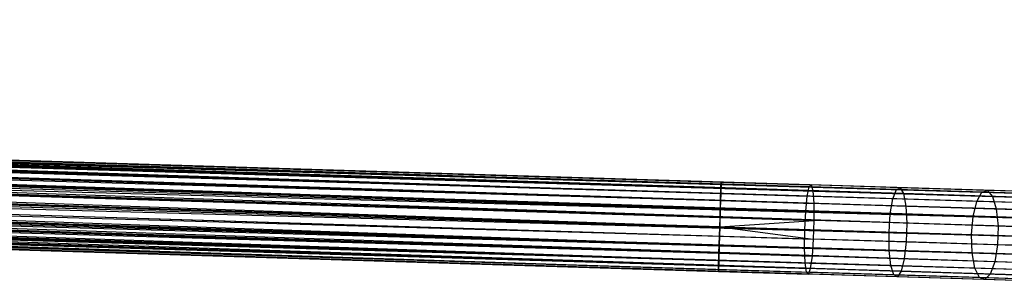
# Model space of a CAD drawing. Extents: x -189 to 189, y -189 to 189.
# Tile 452 of 591: x 145.12 to 167.08, y -6.18 to -0.33. Entities that reach past the tile are written whole.
import ezdxf

# ---------------------------------------------------------------- set-up
doc = ezdxf.new("R2010")
doc.units = 0
doc.header["$LTSCALE"] = 25.4
doc.layers.get('0').update_dxf_attribs({"linetype": 'CONTINUOUS'})

# ---------------------------------------------------------------- blocks, each defined once
blk = doc.blocks.new('CAMELEON-KENAI-C-12244_STL')
at = {"color": 0}
for p, q in [((168.445, -4.313, -9), (43.265, -0.372, -9.191)), ((168.445, -4.313, -9), (43.265, -0.372, -9.191)), ((168.449, -4.185, -9.395), (43.265, -0.372, -9.809)), ((168.449, -4.185, -9.395), (43.265, -0.372, -9.809)), ((168.448, -4.229, -9.809), (43.265, -0.372, -9.809)), ((168.448, -4.229, -9.809), (43.265, -0.372, -9.809)), ((168.449, -4.185, -9.395), (43.267, -0.328, -9.395)), ((168.449, -4.185, -9.395), (43.267, -0.328, -9.605)), ((168.445, -4.313, -9), (43.267, -0.328, -9.395)), ((168.445, -4.313, -9), (43.267, -0.328, -9.395)), ((168.449, -4.185, -9.395), (43.267, -0.328, -9.395)), ((168.449, -4.185, -9.395), (43.267, -0.328, -9.605)), ((43.259, -0.579, -8.831), (168.445, -4.313, -9)), ((43.259, -0.579, -8.831), (168.445, -4.313, -9)), ((43.259, -0.579, -8.831), (168.437, -4.592, -8.691)), ((43.259, -0.579, -8.831), (168.437, -4.592, -8.691)), ((168.448, -4.229, -9.809), (43.259, -0.579, -10.169)), ((168.448, -4.229, -9.809), (43.259, -0.579, -10.169)), ((168.441, -4.436, -10.169), (43.259, -0.579, -10.169)), ((168.441, -4.436, -10.169), (43.259, -0.579, -10.169)), ((43.263, -0.457, -9), (168.445, -4.313, -9)), ((43.263, -0.457, -9), (168.445, -4.313, -9)), ((168.448, -4.229, -9.809), (43.263, -0.457, -10)), ((168.448, -4.229, -9.809), (43.263, -0.457, -10)), ((43.254, -0.735, -8.691), (168.437, -4.592, -8.691)), ((43.254, -0.735, -8.691), (168.437, -4.592, -8.691)), ((43.254, -0.735, -8.691), (168.425, -4.971, -8.522)), ((43.254, -0.735, -8.691), (168.425, -4.971, -8.522)), ((168.441, -4.436, -10.169), (43.254, -0.735, -10.309)), ((168.441, -4.436, -10.169), (43.254, -0.735, -10.309)), ((168.431, -4.773, -10.414), (43.254, -0.735, -10.309)), ((168.431, -4.773, -10.414), (43.254, -0.735, -10.309)), ((43.249, -0.916, -8.586), (168.425, -4.971, -8.522)), ((43.249, -0.916, -8.586), (168.425, -4.971, -8.522)), ((168.431, -4.773, -10.414), (43.249, -0.916, -10.414)), ((168.431, -4.773, -10.414), (43.249, -0.916, -10.414)), ((62.454, -1.048, -160), (160.757, -4.077, -160)), ((62.454, -1.048, -160), (160.757, -4.077, -160)), ((62.454, -1.048, -159), (160.753, -4.199, -158.831)), ((62.454, -1.048, -159), (160.753, -4.199, -158.831)), ((62.456, -0.963, -159.809), (160.757, -4.077, -160)), ((62.456, -0.963, -159.809), (160.757, -4.077, -160)), ((62.456, -0.963, -159.809), (160.761, -3.948, -159.605)), ((62.456, -0.963, -159.809), (160.761, -3.948, -159.605)), ((62.456, -0.963, -159.191), (160.759, -3.992, -159.191)), ((62.456, -0.963, -159.191), (160.759, -3.992, -159.191)), ((62.456, -0.963, -159.191), (160.753, -4.199, -158.831)), ((62.456, -0.963, -159.191), (160.753, -4.199, -158.831)), ((62.458, -0.919, -159.605), (160.761, -3.948, -159.605)), ((62.458, -0.919, -159.605), (160.761, -3.948, -159.605)), ((62.458, -0.919, -159.605), (160.759, -3.992, -159.191)), ((62.458, -0.919, -159.605), (160.759, -3.992, -159.191)), ((62.458, -0.919, -159.395), (160.759, -3.992, -159.191)), ((62.458, -0.919, -159.395), (160.759, -3.992, -159.191)), ((168.425, -4.971, -8.522), (43.243, -1.114, -8.522)), ((168.425, -4.971, -8.522), (43.243, -1.114, -8.522)), ((43.243, -1.114, -10.478), (168.431, -4.773, -10.414)), ((43.243, -1.114, -10.478), (168.431, -4.773, -10.414)), ((62.45, -1.171, -160.169), (160.748, -4.355, -160.309)), ((62.45, -1.171, -160.169), (160.748, -4.355, -160.309)), ((62.45, -1.171, -160.169), (160.757, -4.077, -160)), ((62.45, -1.171, -160.169), (160.757, -4.077, -160)), ((62.45, -1.171, -158.831), (160.753, -4.199, -158.831)), ((62.45, -1.171, -158.831), (160.753, -4.199, -158.831)), ((62.45, -1.171, -158.831), (160.743, -4.536, -158.586)), ((62.45, -1.171, -158.831), (160.743, -4.536, -158.586)), ((43.23, -1.53, -8.522), (168.412, -5.387, -8.522)), ((43.23, -1.53, -8.522), (168.412, -5.387, -8.522)), ((43.23, -1.53, -8.522), (168.4, -5.767, -8.691)), ((43.23, -1.53, -8.522), (168.4, -5.767, -8.691)), ((43.23, -1.53, -10.478), (168.418, -5.179, -10.5)), ((43.23, -1.53, -10.478), (168.418, -5.179, -10.5)), ((43.236, -1.322, -8.5), (168.418, -5.179, -8.5)), ((43.236, -1.322, -8.5), (168.418, -5.179, -8.5)), ((43.236, -1.322, -10.5), (168.418, -5.179, -10.5)), ((43.236, -1.322, -10.5), (168.418, -5.179, -10.5)), ((43.236, -1.322, -10.5), (168.431, -4.773, -10.414)), ((43.236, -1.322, -10.5), (168.431, -4.773, -10.414)), ((62.44, -1.507, -160.414), (160.737, -4.734, -160.478)), ((62.44, -1.507, -160.414), (160.737, -4.734, -160.478)), ((62.44, -1.507, -160.414), (160.748, -4.355, -160.309)), ((62.44, -1.507, -160.414), (160.748, -4.355, -160.309)), ((62.44, -1.507, -158.586), (160.743, -4.536, -158.586)), ((62.44, -1.507, -158.586), (160.743, -4.536, -158.586)), ((62.44, -1.507, -158.586), (160.73, -4.942, -158.5)), ((62.44, -1.507, -158.586), (160.73, -4.942, -158.5)), ((62.445, -1.326, -160.309), (160.748, -4.355, -160.309)), ((62.445, -1.326, -160.309), (160.748, -4.355, -160.309)), ((62.445, -1.326, -158.691), (160.743, -4.536, -158.586)), ((62.445, -1.326, -158.691), (160.743, -4.536, -158.586)), ((168.406, -5.586, -10.414), (43.224, -1.729, -10.414)), ((43.224, -1.729, -10.414), (168.418, -5.179, -10.5)), ((168.406, -5.586, -10.414), (43.224, -1.729, -10.414)), ((43.224, -1.729, -8.586), (168.4, -5.767, -8.691)), ((43.224, -1.729, -8.586), (168.4, -5.767, -8.691)), ((43.224, -1.729, -10.414), (168.418, -5.179, -10.5)), ((62.433, -1.706, -160.478), (160.737, -4.734, -160.478)), ((62.433, -1.706, -160.478), (160.737, -4.734, -160.478)), ((62.433, -1.706, -158.522), (160.73, -4.942, -158.5)), ((62.433, -1.706, -158.522), (160.73, -4.942, -158.5)), ((168.406, -5.586, -10.414), (43.218, -1.91, -10.309)), ((168.406, -5.586, -10.414), (43.218, -1.91, -10.309)), ((168.4, -5.767, -8.691), (43.218, -1.91, -8.691)), ((43.218, -1.91, -8.691), (168.392, -6.045, -9)), ((43.218, -1.91, -8.691), (168.392, -6.045, -9)), ((168.4, -5.767, -8.691), (43.218, -1.91, -8.691)), ((160.73, -4.942, -158.5), (62.427, -1.914, -158.5)), ((62.427, -1.914, -158.5), (160.718, -5.349, -158.586)), ((62.427, -1.914, -158.5), (160.718, -5.349, -158.586)), ((62.427, -1.914, -160.5), (160.73, -4.942, -160.5)), ((62.427, -1.914, -160.5), (160.73, -4.942, -160.5)), ((160.73, -4.942, -158.5), (62.427, -1.914, -158.5)), ((168.396, -5.922, -10.169), (43.21, -2.188, -10)), ((168.396, -5.922, -10.169), (43.21, -2.188, -10)), ((168.392, -6.045, -9), (43.21, -2.188, -9)), ((168.392, -6.045, -9), (43.21, -2.188, -9)), ((168.406, -5.586, -10.414), (43.213, -2.065, -10.169)), ((168.406, -5.586, -10.414), (43.213, -2.065, -10.169)), ((168.396, -5.922, -10.169), (43.213, -2.065, -10.169)), ((168.396, -5.922, -10.169), (43.213, -2.065, -10.169)), ((43.213, -2.065, -8.831), (168.392, -6.045, -9)), ((43.213, -2.065, -8.831), (168.392, -6.045, -9)), ((62.421, -2.121, -158.522), (160.718, -5.349, -158.586)), ((62.421, -2.121, -158.522), (160.718, -5.349, -158.586)), ((62.421, -2.121, -160.478), (160.724, -5.15, -160.478)), ((62.421, -2.121, -160.478), (160.724, -5.15, -160.478)), ((168.389, -6.13, -9.809), (43.206, -2.316, -9.605)), ((168.389, -6.13, -9.809), (43.206, -2.316, -9.395)), ((168.389, -6.13, -9.809), (43.206, -2.316, -9.605)), ((168.389, -6.13, -9.809), (43.206, -2.316, -9.395)), ((168.388, -6.173, -9.395), (43.206, -2.316, -9.395)), ((168.388, -6.173, -9.395), (43.206, -2.316, -9.395)), ((168.396, -5.922, -10.169), (43.207, -2.273, -9.809)), ((168.396, -5.922, -10.169), (43.207, -2.273, -9.809)), ((168.389, -6.13, -9.809), (43.207, -2.273, -9.809)), ((168.389, -6.13, -9.809), (43.207, -2.273, -9.809)), ((168.388, -6.173, -9.395), (43.207, -2.273, -9.191)), ((168.388, -6.173, -9.395), (43.207, -2.273, -9.191)), ((168.392, -6.045, -9), (43.207, -2.273, -9.191)), ((168.392, -6.045, -9), (43.207, -2.273, -9.191)), ((62.415, -2.32, -158.586), (160.718, -5.349, -158.586)), ((62.415, -2.32, -158.586), (160.718, -5.349, -158.586)), ((62.415, -2.32, -158.586), (160.707, -5.685, -158.831)), ((62.415, -2.32, -158.586), (160.707, -5.685, -158.831)), ((62.415, -2.32, -160.414), (160.712, -5.53, -160.309)), ((62.415, -2.32, -160.414), (160.712, -5.53, -160.309)), ((62.415, -2.32, -160.414), (160.724, -5.15, -160.478)), ((62.415, -2.32, -160.414), (160.724, -5.15, -160.478)), ((62.409, -2.501, -158.691), (160.707, -5.685, -158.831)), ((62.409, -2.501, -158.691), (160.707, -5.685, -158.831)), ((62.409, -2.501, -160.309), (160.712, -5.53, -160.309)), ((62.409, -2.501, -160.309), (160.712, -5.53, -160.309)), ((62.4, -2.779, -159), (160.701, -5.893, -159.191)), ((62.4, -2.779, -159), (160.701, -5.893, -159.191)), ((62.4, -2.779, -160), (160.703, -5.808, -160)), ((62.4, -2.779, -160), (160.703, -5.808, -160)), ((62.404, -2.656, -158.831), (160.707, -5.685, -158.831)), ((62.404, -2.656, -158.831), (160.707, -5.685, -158.831)), ((62.404, -2.656, -158.831), (160.701, -5.893, -159.191)), ((62.404, -2.656, -158.831), (160.701, -5.893, -159.191)), ((62.404, -2.656, -160.169), (160.703, -5.808, -160)), ((62.404, -2.656, -160.169), (160.703, -5.808, -160)), ((62.404, -2.656, -160.169), (160.712, -5.53, -160.309)), ((62.404, -2.656, -160.169), (160.712, -5.53, -160.309)), ((62.396, -2.908, -159.395), (160.7, -5.936, -159.605)), ((62.396, -2.908, -159.395), (160.7, -5.936, -159.605)), ((62.396, -2.908, -159.605), (160.7, -5.936, -159.605)), ((62.396, -2.908, -159.605), (160.7, -5.936, -159.605)), ((62.398, -2.864, -159.191), (160.701, -5.893, -159.191)), ((62.398, -2.864, -159.191), (160.701, -5.893, -159.191)), ((62.398, -2.864, -159.191), (160.7, -5.936, -159.605)), ((62.398, -2.864, -159.191), (160.7, -5.936, -159.605)), ((62.398, -2.864, -159.809), (160.7, -5.936, -159.605)), ((62.398, -2.864, -159.809), (160.7, -5.936, -159.605)), ((62.398, -2.864, -159.809), (160.703, -5.808, -160)), ((62.398, -2.864, -159.809), (160.703, -5.808, -160)), ((160.757, -4.077, -160), (160.761, -3.948, -159.605)), ((160.757, -4.077, -160), (160.761, -3.948, -159.605)), ((160.761, -3.948, -159.605), (160.759, -3.992, -159.191)), ((160.761, -3.948, -159.605), (160.759, -3.992, -159.191)), ((160.761, -3.948, -159.605), (162.768, -4.01, -159.504)), ((160.761, -3.948, -159.605), (162.768, -4.01, -159.504)), ((160.748, -4.355, -160.309), (160.757, -4.077, -160)), ((160.748, -4.355, -160.309), (160.757, -4.077, -160)), ((160.759, -3.992, -159.191), (160.753, -4.199, -158.831)), ((160.759, -3.992, -159.191), (160.753, -4.199, -158.831)), ((160.757, -4.077, -160), (162.804, -4.14, -159.897)), ((160.757, -4.077, -160), (162.804, -4.14, -159.897)), ((160.759, -3.992, -159.191), (162.726, -4.052, -159.092)), ((160.759, -3.992, -159.191), (162.726, -4.052, -159.092)), ((162.683, -4.259, -158.734), (162.726, -4.052, -159.092)), ((162.683, -4.259, -158.734), (162.726, -4.052, -159.092)), ((162.726, -4.052, -159.092), (162.768, -4.01, -159.504)), ((162.726, -4.052, -159.092), (162.768, -4.01, -159.504)), ((164.672, -4.112, -158.798), (162.726, -4.052, -159.092)), ((164.672, -4.112, -158.798), (162.726, -4.052, -159.092)), ((162.768, -4.01, -159.504), (162.804, -4.14, -159.897)), ((164.756, -4.071, -159.203), (162.768, -4.01, -159.504)), ((164.756, -4.071, -159.203), (162.768, -4.01, -159.504)), ((162.768, -4.01, -159.504), (162.804, -4.14, -159.897)), ((162.804, -4.14, -159.897), (162.826, -4.419, -160.205)), ((164.83, -4.202, -159.591), (162.804, -4.14, -159.897)), ((164.83, -4.202, -159.591), (162.804, -4.14, -159.897)), ((162.804, -4.14, -159.897), (162.826, -4.419, -160.205)), ((164.594, -4.318, -158.445), (164.672, -4.112, -158.798)), ((164.594, -4.318, -158.445), (164.672, -4.112, -158.798)), ((164.672, -4.112, -158.798), (164.756, -4.071, -159.203)), ((164.672, -4.112, -158.798), (164.756, -4.071, -159.203)), ((166.579, -4.171, -158.31), (164.672, -4.112, -158.798)), ((166.579, -4.171, -158.31), (164.672, -4.112, -158.798)), ((164.756, -4.071, -159.203), (164.83, -4.202, -159.591)), ((166.703, -4.131, -158.705), (164.756, -4.071, -159.203)), ((166.703, -4.131, -158.705), (164.756, -4.071, -159.203)), ((164.756, -4.071, -159.203), (164.83, -4.202, -159.591)), ((166.467, -4.375, -157.966), (166.579, -4.171, -158.31)), ((166.467, -4.375, -157.966), (166.579, -4.171, -158.31)), ((166.579, -4.171, -158.31), (166.703, -4.131, -158.705)), ((166.579, -4.171, -158.31), (166.703, -4.131, -158.705)), ((168.429, -4.228, -157.635), (166.579, -4.171, -158.31)), ((168.429, -4.228, -157.635), (166.579, -4.171, -158.31)), ((166.703, -4.131, -158.705), (166.816, -4.263, -159.083)), ((168.591, -4.189, -158.015), (166.703, -4.131, -158.705)), ((168.591, -4.189, -158.015), (166.703, -4.131, -158.705)), ((166.703, -4.131, -158.705), (166.816, -4.263, -159.083)), ((160.737, -4.734, -160.478), (160.748, -4.355, -160.309)), ((160.737, -4.734, -160.478), (160.748, -4.355, -160.309)), ((160.753, -4.199, -158.831), (160.743, -4.536, -158.586)), ((160.753, -4.199, -158.831), (160.743, -4.536, -158.586)), ((160.748, -4.355, -160.309), (162.826, -4.419, -160.205)), ((160.748, -4.355, -160.309), (162.826, -4.419, -160.205)), ((160.753, -4.199, -158.831), (162.683, -4.259, -158.734)), ((160.753, -4.199, -158.831), (162.683, -4.259, -158.734)), ((162.648, -4.594, -158.491), (162.683, -4.259, -158.734)), ((162.648, -4.594, -158.491), (162.683, -4.259, -158.734)), ((164.594, -4.318, -158.445), (162.683, -4.259, -158.734)), ((164.594, -4.318, -158.445), (162.683, -4.259, -158.734)), ((164.535, -4.653, -158.206), (164.594, -4.318, -158.445)), ((164.535, -4.653, -158.206), (164.594, -4.318, -158.445)), ((166.467, -4.375, -157.966), (164.594, -4.318, -158.445)), ((166.467, -4.375, -157.966), (164.594, -4.318, -158.445)), ((164.83, -4.202, -159.591), (164.883, -4.482, -159.894)), ((166.816, -4.263, -159.083), (164.83, -4.202, -159.591)), ((166.816, -4.263, -159.083), (164.83, -4.202, -159.591)), ((164.83, -4.202, -159.591), (164.883, -4.482, -159.894)), ((166.384, -4.709, -157.733), (166.467, -4.375, -157.966)), ((166.384, -4.709, -157.733), (166.467, -4.375, -157.966)), ((168.282, -4.431, -157.303), (166.467, -4.375, -157.966)), ((168.282, -4.431, -157.303), (166.467, -4.375, -157.966)), ((166.816, -4.263, -159.083), (166.899, -4.544, -159.378)), ((168.741, -4.323, -158.38), (166.816, -4.263, -159.083)), ((168.741, -4.323, -158.38), (166.816, -4.263, -159.083)), ((166.816, -4.263, -159.083), (166.899, -4.544, -159.378)), ((160.743, -4.536, -158.586), (160.73, -4.942, -158.5)), ((160.743, -4.536, -158.586), (160.73, -4.942, -158.5)), ((160.743, -4.536, -158.586), (162.648, -4.594, -158.491)), ((160.743, -4.536, -158.586), (162.648, -4.594, -158.491)), ((162.627, -5.001, -158.405), (162.648, -4.594, -158.491)), ((162.627, -5.001, -158.405), (162.648, -4.594, -158.491)), ((164.535, -4.653, -158.206), (162.648, -4.594, -158.491)), ((164.535, -4.653, -158.206), (162.648, -4.594, -158.491)), ((162.826, -4.419, -160.205), (162.831, -4.799, -160.373)), ((164.883, -4.482, -159.894), (162.826, -4.419, -160.205)), ((164.883, -4.482, -159.894), (162.826, -4.419, -160.205)), ((162.826, -4.419, -160.205), (162.831, -4.799, -160.373)), ((164.883, -4.482, -159.894), (164.905, -4.863, -160.059)), ((166.899, -4.544, -159.378), (164.883, -4.482, -159.894)), ((166.899, -4.544, -159.378), (164.883, -4.482, -159.894)), ((164.883, -4.482, -159.894), (164.905, -4.863, -160.059)), ((166.899, -4.544, -159.378), (166.937, -4.925, -159.54)), ((168.853, -4.604, -158.664), (166.899, -4.544, -159.378)), ((168.853, -4.604, -158.664), (166.899, -4.544, -159.378)), ((166.899, -4.544, -159.378), (166.937, -4.925, -159.54)), ((160.73, -4.942, -160.5), (160.737, -4.734, -160.478)), ((160.73, -4.942, -160.5), (160.737, -4.734, -160.478)), ((160.73, -4.942, -160.5), (162.831, -4.799, -160.373)), ((160.73, -4.942, -160.5), (162.831, -4.799, -160.373)), ((160.737, -4.734, -160.478), (162.831, -4.799, -160.373)), ((160.737, -4.734, -160.478), (162.831, -4.799, -160.373)), ((162.831, -4.799, -160.373), (162.818, -5.215, -160.373)), ((162.831, -4.799, -160.373), (162.818, -5.215, -160.373)), ((164.905, -4.863, -160.059), (162.831, -4.799, -160.373)), ((164.905, -4.863, -160.059), (162.831, -4.799, -160.373)), ((164.506, -5.059, -158.121), (164.535, -4.653, -158.206)), ((164.506, -5.059, -158.121), (164.535, -4.653, -158.206)), ((166.384, -4.709, -157.733), (164.535, -4.653, -158.206)), ((166.384, -4.709, -157.733), (164.535, -4.653, -158.206)), ((166.346, -5.115, -157.65), (166.384, -4.709, -157.733)), ((166.346, -5.115, -157.65), (166.384, -4.709, -157.733)), ((168.176, -4.765, -157.078), (166.384, -4.709, -157.733)), ((168.176, -4.765, -157.078), (166.384, -4.709, -157.733)), ((160.73, -4.942, -158.5), (160.718, -5.349, -158.586)), ((160.73, -4.942, -158.5), (160.718, -5.349, -158.586)), ((160.724, -5.15, -160.478), (160.73, -4.942, -160.5)), ((160.724, -5.15, -160.478), (160.73, -4.942, -160.5)), ((160.73, -4.942, -160.5), (162.818, -5.215, -160.373)), ((160.73, -4.942, -160.5), (162.818, -5.215, -160.373)), ((160.73, -4.942, -158.5), (162.627, -5.001, -158.405)), ((160.73, -4.942, -158.5), (162.627, -5.001, -158.405)), ((162.623, -5.407, -158.491), (162.627, -5.001, -158.405)), ((162.623, -5.407, -158.491), (162.627, -5.001, -158.405)), ((162.627, -5.001, -158.405), (164.506, -5.059, -158.121)), ((162.627, -5.001, -158.405), (164.506, -5.059, -158.121)), ((164.905, -4.863, -160.059), (164.892, -5.278, -160.059)), ((164.905, -4.863, -160.059), (164.892, -5.278, -160.059)), ((166.937, -4.925, -159.54), (164.905, -4.863, -160.059)), ((166.937, -4.925, -159.54), (164.905, -4.863, -160.059)), ((166.937, -4.925, -159.54), (166.924, -5.341, -159.54)), ((166.937, -4.925, -159.54), (166.924, -5.341, -159.54)), ((168.907, -4.986, -158.82), (166.937, -4.925, -159.54)), ((168.907, -4.986, -158.82), (166.937, -4.925, -159.54)), ((160.712, -5.53, -160.309), (160.724, -5.15, -160.478)), ((160.712, -5.53, -160.309), (160.724, -5.15, -160.478)), ((160.724, -5.15, -160.478), (162.818, -5.215, -160.373)), ((160.724, -5.15, -160.478), (162.818, -5.215, -160.373)), ((162.818, -5.215, -160.373), (162.79, -5.594, -160.205)), ((162.818, -5.215, -160.373), (162.79, -5.594, -160.205)), ((164.892, -5.278, -160.059), (162.818, -5.215, -160.373)), ((164.892, -5.278, -160.059), (162.818, -5.215, -160.373)), ((164.51, -5.466, -158.206), (164.506, -5.059, -158.121)), ((164.506, -5.059, -158.121), (166.346, -5.115, -157.65)), ((164.506, -5.059, -158.121), (166.346, -5.115, -157.65)), ((164.51, -5.466, -158.206), (164.506, -5.059, -158.121)), ((166.359, -5.523, -157.733), (166.346, -5.115, -157.65)), ((166.346, -5.115, -157.65), (168.13, -5.17, -156.998)), ((166.346, -5.115, -157.65), (168.13, -5.17, -156.998)), ((166.359, -5.523, -157.733), (166.346, -5.115, -157.65)), ((160.718, -5.349, -158.586), (160.707, -5.685, -158.831)), ((160.718, -5.349, -158.586), (160.707, -5.685, -158.831)), ((160.718, -5.349, -158.586), (162.623, -5.407, -158.491)), ((160.718, -5.349, -158.586), (162.623, -5.407, -158.491)), ((162.637, -5.744, -158.734), (162.623, -5.407, -158.491)), ((164.51, -5.466, -158.206), (162.623, -5.407, -158.491)), ((162.637, -5.744, -158.734), (162.623, -5.407, -158.491)), ((164.51, -5.466, -158.206), (162.623, -5.407, -158.491)), ((164.548, -5.803, -158.445), (164.51, -5.466, -158.206)), ((166.359, -5.523, -157.733), (164.51, -5.466, -158.206)), ((164.548, -5.803, -158.445), (164.51, -5.466, -158.206)), ((166.359, -5.523, -157.733), (164.51, -5.466, -158.206)), ((164.892, -5.278, -160.059), (164.847, -5.657, -159.894)), ((164.892, -5.278, -160.059), (164.847, -5.657, -159.894)), ((166.924, -5.341, -159.54), (164.892, -5.278, -160.059)), ((166.924, -5.341, -159.54), (164.892, -5.278, -160.059)), ((166.924, -5.341, -159.54), (166.863, -5.719, -159.378)), ((166.924, -5.341, -159.54), (166.863, -5.719, -159.378)), ((168.894, -5.402, -158.82), (166.924, -5.341, -159.54)), ((168.894, -5.402, -158.82), (166.924, -5.341, -159.54)), ((160.707, -5.685, -158.831), (160.701, -5.893, -159.191)), ((160.707, -5.685, -158.831), (160.701, -5.893, -159.191)), ((160.703, -5.808, -160), (160.712, -5.53, -160.309)), ((160.703, -5.808, -160), (160.712, -5.53, -160.309)), ((160.707, -5.685, -158.831), (162.637, -5.744, -158.734)), ((160.707, -5.685, -158.831), (162.637, -5.744, -158.734)), ((160.712, -5.53, -160.309), (162.79, -5.594, -160.205)), ((160.712, -5.53, -160.309), (162.79, -5.594, -160.205)), ((162.79, -5.594, -160.205), (162.75, -5.871, -159.897)), ((162.79, -5.594, -160.205), (162.75, -5.871, -159.897)), ((164.847, -5.657, -159.894), (162.79, -5.594, -160.205)), ((164.847, -5.657, -159.894), (162.79, -5.594, -160.205)), ((164.847, -5.657, -159.894), (164.777, -5.933, -159.591)), ((164.847, -5.657, -159.894), (164.777, -5.933, -159.591)), ((166.863, -5.719, -159.378), (164.847, -5.657, -159.894)), ((166.863, -5.719, -159.378), (164.847, -5.657, -159.894)), ((166.421, -5.861, -157.966), (166.359, -5.523, -157.733)), ((168.151, -5.578, -157.078), (166.359, -5.523, -157.733)), ((166.421, -5.861, -157.966), (166.359, -5.523, -157.733)), ((168.151, -5.578, -157.078), (166.359, -5.523, -157.733)), ((160.7, -5.936, -159.605), (160.703, -5.808, -160)), ((160.7, -5.936, -159.605), (160.703, -5.808, -160)), ((160.701, -5.893, -159.191), (160.7, -5.936, -159.605)), ((160.701, -5.893, -159.191), (160.7, -5.936, -159.605)), ((160.701, -5.893, -159.191), (162.667, -5.953, -159.092)), ((160.701, -5.893, -159.191), (162.667, -5.953, -159.092)), ((160.703, -5.808, -160), (162.75, -5.871, -159.897)), ((160.703, -5.808, -160), (162.75, -5.871, -159.897)), ((162.667, -5.953, -159.092), (162.637, -5.744, -158.734)), ((164.548, -5.803, -158.445), (162.637, -5.744, -158.734)), ((162.667, -5.953, -159.092), (162.637, -5.744, -158.734)), ((164.548, -5.803, -158.445), (162.637, -5.744, -158.734)), ((162.75, -5.871, -159.897), (162.707, -5.998, -159.504)), ((162.75, -5.871, -159.897), (162.707, -5.998, -159.504)), ((164.777, -5.933, -159.591), (162.75, -5.871, -159.897)), ((164.777, -5.933, -159.591), (162.75, -5.871, -159.897)), ((164.614, -6.013, -158.798), (164.548, -5.803, -158.445)), ((166.421, -5.861, -157.966), (164.548, -5.803, -158.445)), ((164.614, -6.013, -158.798), (164.548, -5.803, -158.445)), ((166.421, -5.861, -157.966), (164.548, -5.803, -158.445)), ((166.521, -6.072, -158.31), (166.421, -5.861, -157.966)), ((168.236, -5.917, -157.303), (166.421, -5.861, -157.966)), ((166.521, -6.072, -158.31), (166.421, -5.861, -157.966)), ((168.236, -5.917, -157.303), (166.421, -5.861, -157.966)), ((166.863, -5.719, -159.378), (166.763, -5.995, -159.083)), ((166.863, -5.719, -159.378), (166.763, -5.995, -159.083)), ((168.817, -5.779, -158.664), (166.863, -5.719, -159.378)), ((168.817, -5.779, -158.664), (166.863, -5.719, -159.378)), ((160.7, -5.936, -159.605), (162.707, -5.998, -159.504)), ((160.7, -5.936, -159.605), (162.707, -5.998, -159.504)), ((162.707, -5.998, -159.504), (162.667, -5.953, -159.092)), ((164.614, -6.013, -158.798), (162.667, -5.953, -159.092)), ((162.707, -5.998, -159.504), (162.667, -5.953, -159.092)), ((164.614, -6.013, -158.798), (162.667, -5.953, -159.092)), ((164.694, -6.059, -159.203), (162.707, -5.998, -159.504)), ((164.694, -6.059, -159.203), (162.707, -5.998, -159.504)), ((164.694, -6.059, -159.203), (164.614, -6.013, -158.798)), ((166.521, -6.072, -158.31), (164.614, -6.013, -158.798)), ((164.694, -6.059, -159.203), (164.614, -6.013, -158.798)), ((166.521, -6.072, -158.31), (164.614, -6.013, -158.798)), ((164.777, -5.933, -159.591), (164.694, -6.059, -159.203)), ((164.777, -5.933, -159.591), (164.694, -6.059, -159.203)), ((166.642, -6.119, -158.705), (164.694, -6.059, -159.203)), ((166.642, -6.119, -158.705), (164.694, -6.059, -159.203)), ((166.763, -5.995, -159.083), (164.777, -5.933, -159.591)), ((166.763, -5.995, -159.083), (164.777, -5.933, -159.591)), ((166.642, -6.119, -158.705), (166.521, -6.072, -158.31)), ((168.37, -6.129, -157.635), (166.521, -6.072, -158.31)), ((166.642, -6.119, -158.705), (166.521, -6.072, -158.31)), ((168.37, -6.129, -157.635), (166.521, -6.072, -158.31)), ((166.763, -5.995, -159.083), (166.642, -6.119, -158.705)), ((166.763, -5.995, -159.083), (166.642, -6.119, -158.705)), ((168.53, -6.178, -158.015), (166.642, -6.119, -158.705)), ((168.53, -6.178, -158.015), (166.642, -6.119, -158.705)), ((168.688, -6.054, -158.38), (166.763, -5.995, -159.083)), ((168.688, -6.054, -158.38), (166.763, -5.995, -159.083))]:
    blk.add_line(p, q, dxfattribs=at)

msp = doc.modelspace()

# ---------------------------------------------------------------- block references
at = {"color": 0}
msp.add_blockref('CAMELEON-KENAI-C-12244_STL', (0, 0), dxfattribs=at)

doc.saveas('drawing.dxf')
